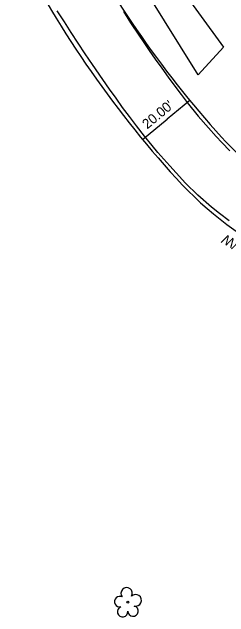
# Model space of a CAD drawing. Extents: x 472260 to 482161, y 489063 to 507124.
# Drawn here: x 481153.5 to 481224.4, y 490721.1 to 490918.3 of the extents above; entities that cross this region are included whole.
import ezdxf

# ---------------------------------------------------------------- set-up
doc = ezdxf.new("R2010")
doc.units = 0
for name, color, linetype in [('Exist Structure Minor Drop Inlet Cogo Elevation', 7, 'Continuous'), ('Exist Structure Minor Pipes CMP 15 Inch Cogo Comment', 7, 'Continuous'), ('Exist Structure Minor Pipes CMP 15 Inch Cogo Point CELL', 7, 'Continuous'), ('Prop Drainage Structure Drop Inlet Grate 2 Wide Slots and Flat Grates 840 20 Label', 7, 'Continuous'), ('Prop Drainage Structure Pipe Stub Out CELL', 7, 'Continuous'), ('Prop Erosion Rip Rap Pad at Outlet Label', 7, 'Continuous')]:
    doc.layers.add(name, color=color, linetype=linetype)

msp = doc.modelspace()

# ---------------------------------------------------------------- linework, layer by layer
at = {"layer": 'Exist Structure Minor Drop Inlet Cogo Elevation'}
for centre, radius, start, end in [((481463.87, 491097.65), 327.03, 206.5929, 222.3074), ((481463.87, 491097.65), 347.03, 206.5929, 222.3074), ((481293.82, 490942.87), 97.09, 222.3074, 260.3989), ((481293.82, 490942.87), 117.09, 222.3074, 265.8833)]:
    msp.add_arc(centre, radius, start, end, dxfattribs=at)
at = {"layer": 'Exist Structure Minor Pipes CMP 15 Inch Cogo Comment'}
for p in [(481211.61, 490889.52), (481196.18, 490876.79)]:
    msp.add_line(p, (481204.19, 490883.39), dxfattribs=at)
at = {"layer": 'Prop Drainage Structure Drop Inlet Grate 2 Wide Slots and Flat Grates 840 20 Label'}
msp.add_line((481191.36, 490725.91), (481191.36, 490725.91), dxfattribs=at)
msp.add_circle((481191.36, 490725.91), 0.326, dxfattribs=at)
for centre, radius, start, end in [((481190.98, 490728.79), 1.86, 330.1651, 219.7134), ((481188.76, 490726.07), 1.73, 62.6636, 279.3457), ((481193.91, 490726.5), 1.9, 257.1011, 134.1999), ((481189.66, 490722.79), 1.69, 111.5671, 6.231), ((481193.04, 490723.01), 1.7, 181.2822, 74.56)]:
    msp.add_arc(centre, radius, start, end, dxfattribs=at)
at = {"layer": 'Prop Drainage Structure Pipe Stub Out CELL'}
for points in [[(481224.43, 490850.23), (481221.31, 490852.64), (481218.74, 490854.68), (481214.28, 490858.58), (481210.26, 490862.5), (481207.13, 490865.85), (481205.07, 490868.14), (481201.18, 490872.57), (481199.27, 490874.85), (481196.82, 490877.9), (481194.23, 490881.21), (481191.89, 490884.29), (481189.68, 490887.25), (481187.52, 490890.22), (481185.37, 490893.23), (481183.19, 490896.34), (481179.81, 490901.27), (481177.46, 490904.74), (481175.16, 490908.19), (481172.91, 490911.6), (481170.63, 490915.11), (481168.31, 490918.71)], [(481189.91, 490918.5), (481192.23, 490914.85), (481194.94, 490910.77), (481196.58, 490908.35), (481198.38, 490905.74), (481200.34, 490902.94), (481202.44, 490899.98), (481204.57, 490897.05), (481206.69, 490894.2), (481208.75, 490891.47), (481210.74, 490888.87), (481214.39, 490884.37), (481217.7, 490880.58), (481220.2, 490877.77), (481222.1, 490875.74), (481224.67, 490873.05)]]:
    msp.add_lwpolyline(points, dxfattribs=at)
at = {"layer": 'Prop Erosion Rip Rap Pad at Outlet Label'}
msp.add_lwpolyline([(481168.11, 490981.78), (481222.67, 490906.87), (481214.35, 490897.81), (481164.01, 490978.45), (481168.11, 490981.78)], dxfattribs=at)

# ---------------------------------------------------------------- texts
at = {"layer": 'Exist Structure Minor Pipes CMP 15 Inch Cogo Comment'}
msp.add_text("20.00'", height=3.2, rotation=39.5243, dxfattribs=at).set_placement((481197.7, 490880.02))
at = {"layer": 'Exist Structure Minor Pipes CMP 15 Inch Cogo Point CELL'}
msp.add_text('EXISTING R/W', height=3.2, rotation=150.3998, dxfattribs=at).set_placement((481248.87, 490831.47))

doc.saveas('drawing.dxf')
